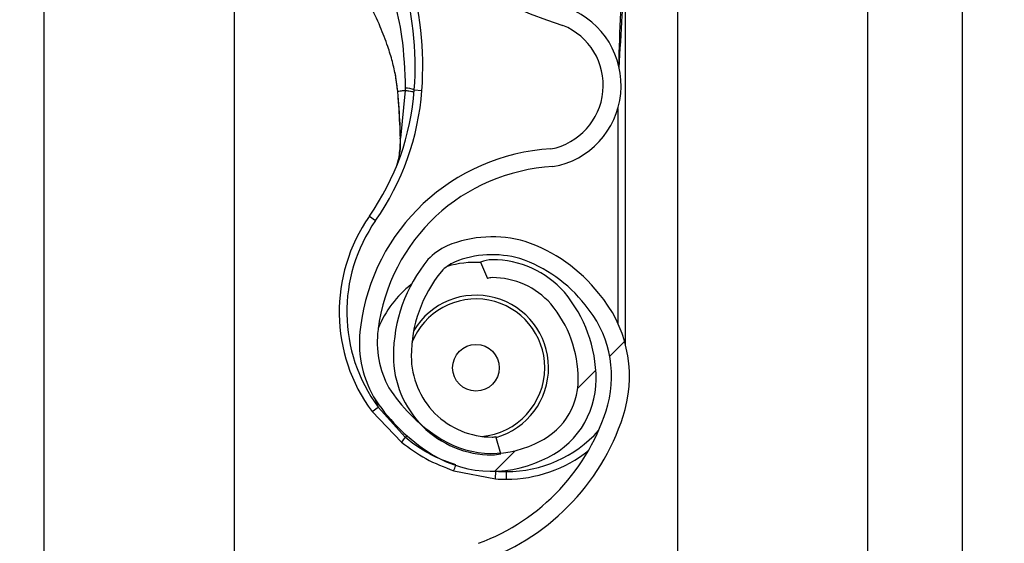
# Model space of a CAD drawing. Header units: inches. Extents: x 170 to 284, y 215 to 248.
# Tile 267 of 656: x 186.1024 to 186.2355, y 242.02 to 242.0908. Entities that reach past the tile are written whole.
import ezdxf

# ---------------------------------------------------------------- set-up
doc = ezdxf.new("R2010")
doc.units = ezdxf.units.IN
doc.header["$LTSCALE"] = 0.25
doc.header["$MEASUREMENT"] = 0
doc.layers.add('ANNOTATIONS', color=1, linetype='Continuous')
doc.layers.add('LH BENCH MOUNT', color=7, linetype='Continuous')
doc.styles.add('ARIAL', font='arial.ttf', dxfattribs={"height": 0.09375})
doc.dimstyles.new('STANDARD$0', dxfattribs={"dimtxt": 0.09375, "dimasz": 0.09375, "dimexe": 0.03125, "dimexo": 0.046875, "dimgap": 0.09, "dimtad": 0, "dimtih": 1, "dimtoh": 1, "dimdec": 4, "dimzin": 0, "dimdsep": 46, "dimtxsty": 'ARIAL', "dimcen": 0.09, "dimadec": 0, "dimazin": 0, "dimtfac": 1, "dimtdec": 4, "dimtofl": 0, "dimtmove": 0, "dimatfit": 1, "dimfxl": 1, "dimtolj": 1, "dimtzin": 0, "dimarcsym": 0})
pattern_1 = [(45, (176.0930244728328, 238.0091787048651), (-0.03026527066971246, 0.03026527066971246), [])]

# ---------------------------------------------------------------- blocks, each defined once
blk = doc.blocks.new('*D114')
at = {"layer": 'ANNOTATIONS', "color": 0, "lineweight": -2, "transparency": 16777216}
for p, q in [((186.1492924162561, 243.6642684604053), (187.5897358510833, 243.6642684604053)), ((187.5584858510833, 243.5705184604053), (187.5584858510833, 241.8503426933)), ((187.5584858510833, 239.6953067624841), (187.5584858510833, 241.4154825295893)), ((186.8279608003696, 239.6015567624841), (187.5897358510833, 239.6015567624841))]:
    blk.add_line(p, q, dxfattribs=at)
at = {"layer": 'ANNOTATIONS', "color": 0, "transparency": 16777216}
for points in [[(187.5428608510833, 243.5705184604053), (187.5741108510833, 243.5705184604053), (187.5584858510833, 243.6642684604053)], [(187.5428608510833, 239.6953067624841), (187.5741108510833, 239.6953067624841), (187.5584858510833, 239.6015567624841)]]:
    blk.add_solid(points, dxfattribs=at)
at = {"layer": 'defpoints', "color": 0, "transparency": 16777216}
for p in [(186.1024174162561, 243.6642684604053), (186.7810858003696, 239.6015567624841), (187.5584858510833, 239.6015567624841)]:
    blk.add_point(p, dxfattribs=at)
at = {"layer": 'ANNOTATIONS', "color": 0, "transparency": 16777216, "insert": (187.5584858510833, 241.6329126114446), "char_height": 0.09375, "attachment_point": 5, "style": 'ARIAL'}
blk.add_mtext('\\A1;OPENING\\PHEIGHT', dxfattribs=at)

msp = doc.modelspace()

# ---------------------------------------------------------------- hatches: boundary and pattern name
at = {"layer": 'LH BENCH MOUNT'}
h = msp.add_hatch(dxfattribs=at)
h.set_pattern_fill('ANSI31', color=256, scale=0.34241245, angle=2.8e-322, style=0)
h.set_pattern_definition(pattern_1)
edge = h.paths.add_edge_path(flags=0)
edge.add_arc((186.1662917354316, 242.0541922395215), 0.001712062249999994, 450.0000000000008, 472.2104203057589)
edge.add_line((186.1656445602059, 242.0557772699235), (186.1647320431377, 242.0580121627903))
edge.add_arc((186.1662917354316, 242.0541922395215), 0.004126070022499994, 450, 472.2104203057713, ccw=False)
edge.add_arc((186.1662917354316, 242.0452895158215), 0.01302879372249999, 401.47616737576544, 450, ccw=False)
edge.add_arc((186.1620458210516, 242.0421393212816), 0.01830194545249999, 359.99999999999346, 400.0613730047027, ccw=False)
edge.add_arc((186.1685858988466, 242.0421393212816), 0.01176186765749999, 292.1408576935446, 359.99999999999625, ccw=False)
edge.add_arc((186.1662917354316, 242.0453922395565), 0.01566536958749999, 235.2570680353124, 295.4307998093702, ccw=False)
edge.add_arc((186.1715306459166, 242.0535074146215), 0.02532140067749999, 212.8542481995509, 235.980933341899, ccw=False)
edge.add_arc((186.1633812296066, 242.0471385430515), 0.01504902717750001, 172.1557183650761, 209.3146496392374, ccw=False)
edge.add_arc((186.1758108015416, 242.0458031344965), 0.02754708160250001, 453.30850314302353, 532.9325737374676, ccw=False)
edge.add_arc((186.1725578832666, 242.0818934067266), 0.008748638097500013, 280.9586189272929, 427.9414322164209)
edge.add_arc((186.1924176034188, 242.1442467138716), 0.05672062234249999, 179.5706357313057, 253.00989973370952, ccw=False)
edge.add_arc((186.3507493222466, 242.1454451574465), 0.2150521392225, 163.4260275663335, 180.2060536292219, ccw=False)
edge.add_arc((186.1719757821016, 242.1975945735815), 0.02884824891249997, 465.1588434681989, 521.4137567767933, ccw=False)
edge.add_arc((186.1546497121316, 242.2521408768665), 0.0284373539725, 290.1205938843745, 343.7190675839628)
edge.add_arc((186.1674901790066, 242.2479634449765), 0.01494630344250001, 345.2914408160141, 400.5471921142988)
edge.add_arc((186.1640660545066, 242.2461486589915), 0.0187470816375, 397.9578745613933, 431.4396159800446)
edge.add_arc((186.1662917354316, 242.2509766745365), 0.0134739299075, 433.8775574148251, 472.2736457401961)
edge.add_arc((186.1637236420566, 242.2579961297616), 0.006011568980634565, 474.98253258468, 495.7175736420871)
edge.add_arc((186.1735166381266, 242.2507369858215), 0.01816498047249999, 500.8992600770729, 539.9999999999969)
edge.add_arc((186.1662917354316, 242.2507369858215), 0.01094007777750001, 539.9999999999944, 629.9999999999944)
edge.add_arc((186.1662917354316, 242.2416630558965), 0.001866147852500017, 269.9999999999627, 285.6422464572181)
edge.add_line((186.1667949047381, 242.2398660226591), (186.167445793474, 242.2375414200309))
edge.add_arc((186.1662917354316, 242.2416630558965), 0.004280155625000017, 269.9999999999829, 285.642246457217, ccw=False)
edge.add_arc((186.1662917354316, 242.2507369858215), 0.01335408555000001, 179.9999999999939, 269.999999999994, ccw=False)
edge.add_arc((186.1735166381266, 242.2507369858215), 0.020578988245, 500.6113583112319, 539.9999999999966, ccw=False)
edge.add_arc((186.1637236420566, 242.2579961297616), 0.008425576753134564, 474.5776671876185, 496.4997109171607, ccw=False)
edge.add_arc((186.1662917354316, 242.2509766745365), 0.01588793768, 433.6903022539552, 472.47058069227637, ccw=False)
edge.add_arc((186.1640660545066, 242.2461486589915), 0.02116108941, 398.10453077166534, 431.5771717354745, ccw=False)
edge.add_arc((186.1674901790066, 242.2479634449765), 0.01736031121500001, 345.180248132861, 400.3658533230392, ccw=False)
edge.add_arc((186.1546497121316, 242.2521408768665), 0.030851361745, 289.9181572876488, 343.77953759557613, ccw=False)
edge.add_arc((186.1719757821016, 242.1975945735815), 0.02643424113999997, 464.9417095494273, 521.3236131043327)
edge.add_arc((186.3507493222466, 242.1454451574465), 0.21263813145, 523.4376684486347, 540.2096895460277)
edge.add_arc((186.1924176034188, 242.1442467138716), 0.05430661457, 539.5566266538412, 613.1145348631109)
edge.add_arc((186.1725578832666, 242.0818934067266), 0.01116264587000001, 280.06103888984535, 428.5290871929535, ccw=False)
edge.add_arc((186.1758108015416, 242.0458031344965), 0.02513307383, 452.9714001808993, 532.970657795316)
edge.add_arc((186.1633812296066, 242.0471385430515), 0.01263501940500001, 532.0830472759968, 568.9826967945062)
edge.add_arc((186.1715306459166, 242.0535074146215), 0.022907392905, 213.0443063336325, 236.0197152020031)
edge.add_arc((186.1662917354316, 242.0453922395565), 0.01325136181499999, 235.1922404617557, 295.7352497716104)
edge.add_arc((186.1685858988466, 242.0421393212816), 0.009347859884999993, 291.7225241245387, 359.9999999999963)
edge.add_arc((186.1620458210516, 242.0421393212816), 0.01588793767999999, 359.9999999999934, 399.9521788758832)
edge.add_arc((186.1662917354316, 242.0452895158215), 0.01061478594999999, 401.6345013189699, 450.0000000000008)
h = msp.add_hatch(dxfattribs=at)
h.set_pattern_fill('ANSI31', color=256, scale=0.34241245, angle=2.8e-322, style=0)
h.set_pattern_definition(pattern_1)
edge = h.paths.add_edge_path(flags=0)
edge.add_arc((186.1662917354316, 241.8487447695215), 0.001712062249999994, 450.0000000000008, 472.2104203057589)
edge.add_line((186.1656445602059, 241.8503297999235), (186.1647320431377, 241.8525646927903))
edge.add_arc((186.1662917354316, 241.8487447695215), 0.004126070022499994, 450, 472.2104203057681, ccw=False)
edge.add_arc((186.1662917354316, 241.8398420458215), 0.01302879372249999, 401.47616737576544, 450, ccw=False)
edge.add_arc((186.1620458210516, 241.8366918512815), 0.01830194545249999, 359.9999999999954, 400.0613730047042, ccw=False)
edge.add_arc((186.1685858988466, 241.8366918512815), 0.01176186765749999, 292.14085769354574, 360, ccw=False)
edge.add_arc((186.1662917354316, 241.8399447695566), 0.01566536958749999, 235.2570680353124, 295.43079980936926, ccw=False)
edge.add_arc((186.1715306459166, 241.8480599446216), 0.02532140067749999, 212.8542481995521, 235.9809333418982, ccw=False)
edge.add_arc((186.1633812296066, 241.8416910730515), 0.01504902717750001, 172.1557183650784, 209.3146496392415, ccw=False)
edge.add_arc((186.1758108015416, 241.8403556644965), 0.02754708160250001, 453.30850314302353, 532.9325737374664, ccw=False)
edge.add_arc((186.1725578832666, 241.8764459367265), 0.008748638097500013, 280.9586189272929, 427.9414322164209)
edge.add_arc((186.1924176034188, 241.9387992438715), 0.05672062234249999, 179.5706357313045, 253.0098997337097, ccw=False)
edge.add_arc((186.3507493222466, 241.9399976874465), 0.2150521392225, 163.4260275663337, 180.2060536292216, ccw=False)
edge.add_arc((186.1719757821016, 241.9921471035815), 0.02884824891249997, 465.1588434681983, 521.4137567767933, ccw=False)
edge.add_arc((186.1546497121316, 242.0466934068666), 0.0284373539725, 290.1205938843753, 343.7190675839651)
edge.add_arc((186.1674901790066, 242.0425159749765), 0.01494630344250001, 345.2914408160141, 400.547192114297)
edge.add_arc((186.1640660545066, 242.0407011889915), 0.0187470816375, 397.9578745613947, 431.4396159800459)
edge.add_arc((186.1662917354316, 242.0455292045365), 0.0134739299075, 433.8775574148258, 472.273645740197)
edge.add_arc((186.1637236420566, 242.0525486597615), 0.006011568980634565, 474.9825325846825, 495.7175736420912)
edge.add_arc((186.1735166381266, 242.0452895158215), 0.01816498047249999, 500.899260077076, 539.9999999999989)
edge.add_arc((186.1662917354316, 242.0452895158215), 0.01094007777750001, 539.9999999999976, 629.9999999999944)
edge.add_arc((186.1662917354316, 242.0362155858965), 0.001866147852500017, 269.9999999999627, 285.6422464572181)
edge.add_line((186.1667949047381, 242.0344185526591), (186.167445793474, 242.0320939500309))
edge.add_arc((186.1662917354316, 242.0362155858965), 0.004280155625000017, 269.9999999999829, 285.64224645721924, ccw=False)
edge.add_arc((186.1662917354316, 242.0452895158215), 0.01335408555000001, 179.9999999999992, 269.999999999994, ccw=False)
edge.add_arc((186.1735166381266, 242.0452895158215), 0.020578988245, 500.6113583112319, 540, ccw=False)
edge.add_arc((186.1637236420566, 242.0525486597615), 0.008425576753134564, 474.5776671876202, 496.4997109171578, ccw=False)
edge.add_arc((186.1662917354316, 242.0455292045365), 0.01588793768, 433.69030225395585, 472.4705806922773, ccw=False)
edge.add_arc((186.1640660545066, 242.0407011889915), 0.02116108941, 398.1045307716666, 431.57717173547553, ccw=False)
edge.add_arc((186.1674901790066, 242.0425159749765), 0.01736031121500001, 345.1802481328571, 400.36585332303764, ccw=False)
edge.add_arc((186.1546497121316, 242.0466934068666), 0.030851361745, 289.91815728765, 343.77953759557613, ccw=False)
edge.add_arc((186.1719757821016, 241.9921471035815), 0.02643424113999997, 464.9417095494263, 521.3236131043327)
edge.add_arc((186.3507493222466, 241.9399976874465), 0.21263813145, 523.4376684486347, 540.2096895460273)
edge.add_arc((186.1924176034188, 241.9387992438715), 0.05430661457, 539.5566266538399, 613.1145348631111)
edge.add_arc((186.1725578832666, 241.8764459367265), 0.01116264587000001, 280.06103888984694, 428.5290871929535, ccw=False)
edge.add_arc((186.1758108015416, 241.8403556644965), 0.02513307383, 452.9714001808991, 532.9706577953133)
edge.add_arc((186.1633812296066, 241.8416910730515), 0.01263501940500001, 532.0830472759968, 568.9826967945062)
edge.add_arc((186.1715306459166, 241.8480599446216), 0.022907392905, 213.0443063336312, 236.0197152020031)
edge.add_arc((186.1662917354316, 241.8399447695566), 0.01325136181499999, 235.1922404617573, 295.7352497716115)
edge.add_arc((186.1685858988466, 241.8366918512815), 0.009347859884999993, 291.7225241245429, 360)
edge.add_arc((186.1620458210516, 241.8366918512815), 0.01588793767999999, 359.9999999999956, 399.9521788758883)
edge.add_arc((186.1662917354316, 241.8398420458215), 0.01061478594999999, 401.6345013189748, 450.0000000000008)

# ---------------------------------------------------------------- linework, layer by layer
for p, q in [((186.2298594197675, 239.6490664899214), (186.2298594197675, 243.9018291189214)), ((186.2298594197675, 239.6490664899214), (186.2298594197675, 243.9018291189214)), ((186.1913380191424, 243.8543193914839), (186.1913380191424, 239.6897279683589)), ((186.2170189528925, 243.8543193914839), (186.2170189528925, 239.6490664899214)), ((186.2298594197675, 239.6490664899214), (186.2298594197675, 243.8543193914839)), ((186.1057349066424, 239.6490664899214), (186.1057349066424, 243.7595607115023)), ((186.1314158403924, 242.1388756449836), (186.1314158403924, 241.9465017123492)), ((186.1843016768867, 242.0468465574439), (186.1843016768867, 242.0992687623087)), ((186.1531342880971, 242.083619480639), (186.1534991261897, 242.0810404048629)), ((186.1535411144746, 242.0808880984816), (186.1535271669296, 242.0810553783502)), ((186.1545422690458, 242.0811842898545), (186.1538921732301, 242.0747502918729)), ((186.1557639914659, 242.0812834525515), (186.1567884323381, 242.0812077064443)), ((186.1832744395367, 242.078769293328), (186.1832744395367, 242.0497435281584)), ((186.1496836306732, 242.0641953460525), (186.1505256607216, 242.0636069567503)), ((186.1647320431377, 242.0580121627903), (186.1656445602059, 242.0557772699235)), ((186.1500475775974, 242.0378003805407), (186.1508730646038, 242.0384117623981)), ((186.1505319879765, 242.0393571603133), (186.1508730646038, 242.0384117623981)), ((186.1545323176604, 242.034319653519), (186.1508730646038, 242.0384117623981)), ((186.1500475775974, 242.0378003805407), (186.1540259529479, 242.0336557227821)), ((186.1545323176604, 242.034319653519), (186.1547560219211, 242.0345394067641)), ((186.167445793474, 242.0320939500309), (186.1667949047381, 242.0344185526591)), ((186.1610933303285, 242.0298007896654), (186.1667319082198, 242.0286998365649)), ((186.1667319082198, 242.0286998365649), (186.1667990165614, 242.0297248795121)), ((186.1682082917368, 242.0286515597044), (186.1682082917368, 242.0296787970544))]:
    msp.add_line(p, q, dxfattribs=at)
at = {"layer": 'LH BENCH MOUNT', "flags": 128}
msp.add_lwpolyline([(186.1538586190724, 242.074681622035), (186.1538308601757, 242.0746891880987), (186.1538118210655, 242.0746975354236), (186.1538020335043, 242.0747064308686), (186.1538017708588, 242.074715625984), (186.1538110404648, 242.0747248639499), (186.153829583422, 242.07473388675), (186.1538568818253, 242.0747424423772), (186.1538921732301, 242.0747502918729)], dxfattribs=at)
at = {"layer": 'LH BENCH MOUNT'}
msp.add_circle((186.1640993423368, 242.0437177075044), 0.00315523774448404, dxfattribs=at)
for centre, radius, start, end in [((186.1924176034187, 242.1442467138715), 0.0567206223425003, 179.5706357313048, 253.009899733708), ((186.1127374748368, 242.0844647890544), 0.04314396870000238, 355.771303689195, 16.94846748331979), ((186.1127374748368, 242.0844647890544), 0.04417120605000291, 355.7713036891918, 16.9484674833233), ((186.1725578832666, 242.0818934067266), 0.01116264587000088, 280.0610388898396, 68.52908719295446), ((186.1725578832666, 242.0818934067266), 0.008748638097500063, 280.9586189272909, 67.94143221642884), ((186.1216159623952, 242.0838083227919), 0.03424124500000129, 325.0551237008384, 355.771303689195), ((186.1216159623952, 242.0838083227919), 0.03526848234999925, 325.0551237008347, 355.7713036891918), ((186.1535507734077, 242.080710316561), 0.0001780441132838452, 93.10983558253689, 110.0707638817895), ((186.1535040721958, 242.0809074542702), 3.319259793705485e-05, 244.2889319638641, 282.2874080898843), ((186.1544851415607, 242.0780245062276), 0.003500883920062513, 68.57435782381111, 89.04261803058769), ((186.1758108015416, 242.0458031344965), 0.02754708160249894, 93.3085031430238, 172.9325737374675), ((186.1758108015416, 242.0458031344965), 0.02513307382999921, 92.97140018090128, 172.9706577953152), ((186.1682082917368, 242.0512507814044), 0.02259922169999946, 145.0551237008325, 216.5248216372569), ((186.1682082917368, 242.0512507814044), 0.02157198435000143, 145.0551237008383, 216.5248216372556), ((186.1662917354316, 242.0455292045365), 0.01588793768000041, 73.69030225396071, 112.4705806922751), ((186.1637236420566, 242.0525486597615), 0.008425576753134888, 114.5776671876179, 136.4997109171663), ((186.1640660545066, 242.0407011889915), 0.02116108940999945, 38.10453077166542, 71.57717173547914), ((186.1735166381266, 242.0452895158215), 0.0205789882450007, 140.6113583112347, 179.9999999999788), ((186.1662917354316, 242.0455292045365), 0.01347392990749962, 73.87755741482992, 112.2736457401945), ((186.1662917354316, 242.0541922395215), 0.004126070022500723, 90, 112.2104203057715), ((186.1662917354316, 242.0452895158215), 0.01302879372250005, 41.47616737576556, 90), ((186.1640660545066, 242.0407011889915), 0.01874708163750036, 37.95787456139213, 71.43961598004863), ((186.1637236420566, 242.0525486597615), 0.006011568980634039, 114.9825325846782, 135.7175736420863), ((186.1640993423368, 242.0437177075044), 0.0142508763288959, 87.35889654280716, 105.8277214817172), ((186.1735166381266, 242.0452895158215), 0.01816498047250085, 140.8992600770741, 179.9999999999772), ((186.1662917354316, 242.0541922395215), 0.001712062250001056, 90, 112.2104203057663), ((186.1662917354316, 242.0452895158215), 0.01061478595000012, 41.63450131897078, 90), ((186.1640993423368, 242.0437177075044), 0.01425087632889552, 127.8333931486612, 157.952749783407), ((186.1640993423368, 242.0437177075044), 0.009303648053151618, 0, 158.4588253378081), ((186.1640993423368, 242.0437177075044), 0.009810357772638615, 286.1585342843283, 149.0324419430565), ((186.1620458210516, 242.0421393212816), 0.01830194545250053, 359.9999999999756, 40.0613730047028), ((186.1674901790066, 242.0425159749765), 0.01736031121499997, 345.180248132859, 40.36585332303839), ((186.1620458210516, 242.0421393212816), 0.01588793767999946, 359.9999999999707, 39.9521788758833), ((186.1674901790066, 242.0425159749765), 0.01494630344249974, 345.2914408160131, 40.54719211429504), ((186.1633812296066, 242.0471385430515), 0.01504902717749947, 172.1557183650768, 209.3146496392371), ((186.1633812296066, 242.0471385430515), 0.01263501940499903, 172.0830472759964, 208.9826967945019), ((186.1662917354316, 242.0452895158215), 0.01335408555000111, 179.9999999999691, 269.9999999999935), ((186.1662917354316, 242.0452895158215), 0.01094007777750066, 179.9999999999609, 269.9999999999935), ((186.1640993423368, 242.0437177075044), 0.009303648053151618, 274.6412260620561, 0), ((186.1715306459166, 242.0535074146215), 0.02290739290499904, 213.044306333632, 236.0197152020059), ((186.1685858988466, 242.0421393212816), 0.009347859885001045, 291.7225241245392, 359.9999999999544), ((186.1685858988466, 242.0421393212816), 0.01176186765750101, 292.1408576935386, 359.9999999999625), ((186.1715306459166, 242.0535074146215), 0.02532140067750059, 212.8542481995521, 235.9809333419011), ((186.1546497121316, 242.0466934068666), 0.02843735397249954, 290.1205938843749, 343.7190675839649), ((186.1546497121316, 242.0466934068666), 0.03085136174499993, 289.91815728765, 343.7795375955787), ((186.1612062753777, 242.0287045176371), 0.008721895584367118, 139.9244128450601, 145.4117204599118), ((186.1662917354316, 242.0453922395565), 0.01325136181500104, 235.1922404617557, 295.7352497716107), ((186.1662917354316, 242.0362155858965), 0.0018661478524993, 269.9999999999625, 285.6422464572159), ((186.1682082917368, 242.0464570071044), 0.01677821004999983, 269.9999999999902, 317.973460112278), ((186.1662917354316, 242.0453922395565), 0.01566536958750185, 235.2570680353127, 295.4307998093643), ((186.1662917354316, 242.0362155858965), 0.004280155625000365, 269.9999999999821, 285.6422464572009), ((186.1682082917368, 242.0464570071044), 0.0178054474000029, 269.9999999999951, 308.5921886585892), ((186.1534978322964, 242.032974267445), 0.008231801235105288, 337.3243224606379, 342.6867957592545), ((186.1682082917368, 242.0512507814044), 0.0215719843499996, 266.2542590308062, 269.9999999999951), ((186.1682082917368, 242.0512507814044), 0.02259922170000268, 266.2542590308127, 270)]:
    msp.add_arc(centre, radius, start, end, dxfattribs=at)
for points, knots in [([(186.1834573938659, 242.0842477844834), (186.1835940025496, 242.0866089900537), (186.1838003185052, 242.0901750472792), (186.1840449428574, 242.0943923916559), (186.1841782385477, 242.0966025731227), (186.1842457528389, 242.0978030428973), (186.1842726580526, 242.0984607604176), (186.1842856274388, 242.0988238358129), (186.1842922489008, 242.099024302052), (186.1842958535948, 242.0991353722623), (186.1842980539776, 242.0992015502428), (186.1842994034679, 242.0992399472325), (186.1843003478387, 242.0992634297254), (186.1843008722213, 242.0992744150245), (186.1843012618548, 242.0992796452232), (186.1843014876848, 242.0992802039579), (186.1843016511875, 242.0992769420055), (186.1843016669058, 242.0992719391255), (186.1843016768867, 242.0992687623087)], [0, 0, 0, 0, 0.4681368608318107, 0.7070129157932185, 0.8371325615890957, 0.9079072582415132, 0.9470740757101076, 0.9687898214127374, 0.9808770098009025, 0.9876679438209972, 0.9915546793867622, 0.9947708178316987, 0.9959953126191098, 0.9972287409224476, 0.9978484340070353, 0.9984730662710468, 0.9990304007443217, 1, 1, 1, 1]), ([(186.1524503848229, 242.0950930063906), (186.1524503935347, 242.0950929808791), (186.1526362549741, 242.0945487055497), (186.1533097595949, 242.0923898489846), (186.1542967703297, 242.087882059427), (186.1544529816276, 242.0838593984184), (186.1545436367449, 242.0815249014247)], [0, 0, 0, 0, 5.869764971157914e-06, 0.1252288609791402, 0.4923383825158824, 1, 1, 1, 1]), ([(186.1837573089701, 242.094362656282), (186.1837139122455, 242.0934880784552), (186.1835497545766, 242.0901797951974), (186.1834503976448, 242.086868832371), (186.1833773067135, 242.0844331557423)], [0, 0, 0, 0, 0.2643600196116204, 1, 1, 1, 1]), ([(186.15352716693, 242.0810553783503), (186.1534458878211, 242.0817499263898), (186.1532852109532, 242.083122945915), (186.1528103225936, 242.0851550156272), (186.1521256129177, 242.0873987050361), (186.1511133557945, 242.0900025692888), (186.1502489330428, 242.0918383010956), (186.1497780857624, 242.0928382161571)], [0, 0, 0, 0, 0.1627420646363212, 0.321717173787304, 0.4905672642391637, 0.7225142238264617, 1, 1, 1, 1]), ([(186.1534991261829, 242.0810404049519), (186.1534912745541, 242.0810407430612), (186.1534753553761, 242.0810414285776), (186.1534745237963, 242.0810446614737), (186.1534900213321, 242.0810492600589), (186.1535148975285, 242.0810533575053), (186.1535271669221, 242.0810553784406)], [0, 0, 0, 0, 0.2466091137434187, 0.5000000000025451, 0.7533908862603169, 0.9999999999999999, 0.9999999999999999, 0.9999999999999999, 0.9999999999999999]), ([(186.1535111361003, 242.0808750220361), (186.1535707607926, 242.0801538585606), (186.1537420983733, 242.0780815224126), (186.1538126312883, 242.0760234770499), (186.1538586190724, 242.074681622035)], [0, 0, 0, 0, 0.3479954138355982, 1, 1, 1, 1]), ([(186.1545422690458, 242.0811842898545), (186.1544877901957, 242.0811781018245), (186.1542359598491, 242.0811494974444), (186.1538712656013, 242.0811047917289), (186.1536310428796, 242.081070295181), (186.1535271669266, 242.0810553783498)], [0, 0, 0, 0, 0.135457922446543, 0.626158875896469, 1, 1, 1, 1]), ([(186.1538921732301, 242.0747502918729), (186.1538388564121, 242.076080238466), (186.1537572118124, 242.07811679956), (186.15359677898, 242.080174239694), (186.1535411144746, 242.0808880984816)], [0, 0, 0, 0, 0.6530354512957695, 1, 1, 1, 1]), ([(186.1545436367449, 242.0815249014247), (186.1545434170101, 242.0814113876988), (186.1545431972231, 242.0812978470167), (186.1545422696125, 242.081184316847), (186.1545422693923, 242.0811842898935)], [0, 0, 0, 0, 0.9997625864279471, 1, 1, 1, 1]), ([(186.1533931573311, 242.0710540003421), (186.1534648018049, 242.0712815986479), (186.1537287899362, 242.0721202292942), (186.1538611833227, 242.0734576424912), (186.1538856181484, 242.0744768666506), (186.1538921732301, 242.0747502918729)], [0, 0, 0, 0, 0.2141804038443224, 0.7891897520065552, 1, 1, 1, 1]), ([(186.1538586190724, 242.074681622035), (186.1538639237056, 242.0744006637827), (186.15388027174, 242.0735347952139), (186.1537599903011, 242.0727213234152), (186.1536787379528, 242.0721718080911)], [0, 0, 0, 0, 0.3244814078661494, 0.9999999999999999, 0.9999999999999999, 0.9999999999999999, 0.9999999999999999]), ([(186.1613773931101, 242.030585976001), (186.1603688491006, 242.0309493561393), (186.1583225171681, 242.0316866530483), (186.156077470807, 242.0330710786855), (186.1548767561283, 242.0340413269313), (186.1545323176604, 242.034319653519)], [0, 0, 0, 0, 0.4093476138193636, 0.8305647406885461, 1, 1, 1, 1]), ([(186.1540259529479, 242.0336557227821), (186.1550988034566, 242.0328669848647), (186.1572801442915, 242.0312633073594), (186.1598084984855, 242.0302935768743), (186.1610933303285, 242.0298007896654)], [0, 0, 0, 0, 0.4918307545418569, 1, 1, 1, 1])]:
    msp.add_open_spline(points, degree=3, knots=knots, dxfattribs=at)
msp.add_open_spline([(186.1557351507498, 242.0809197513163), (186.1557207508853, 242.0809371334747), (186.1556919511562, 242.0809718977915), (186.1554431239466, 242.0810383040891), (186.1550672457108, 242.0811104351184), (186.1547172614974, 242.0811596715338), (186.1545422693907, 242.0811842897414)], degree=3, dxfattribs=at)

# ---------------------------------------------------------------- dimensions: what is measured, and where the dimension line sits
at = {"layer": 'ANNOTATIONS'}
dim = msp.add_linear_dim(base=(187.5584858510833, 239.6015567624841), p1=(186.102417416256, 243.6642684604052), p2=(186.7810858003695, 239.6015567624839), angle=90, text='OPENING\\PHEIGHT', dimstyle='STANDARD$0', dxfattribs=at)
dim.commit()
dim.dimension.update_dxf_attribs({"geometry": '*D114', "text_midpoint": (187.5584858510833, 241.6329126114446)})

doc.saveas('drawing.dxf')
